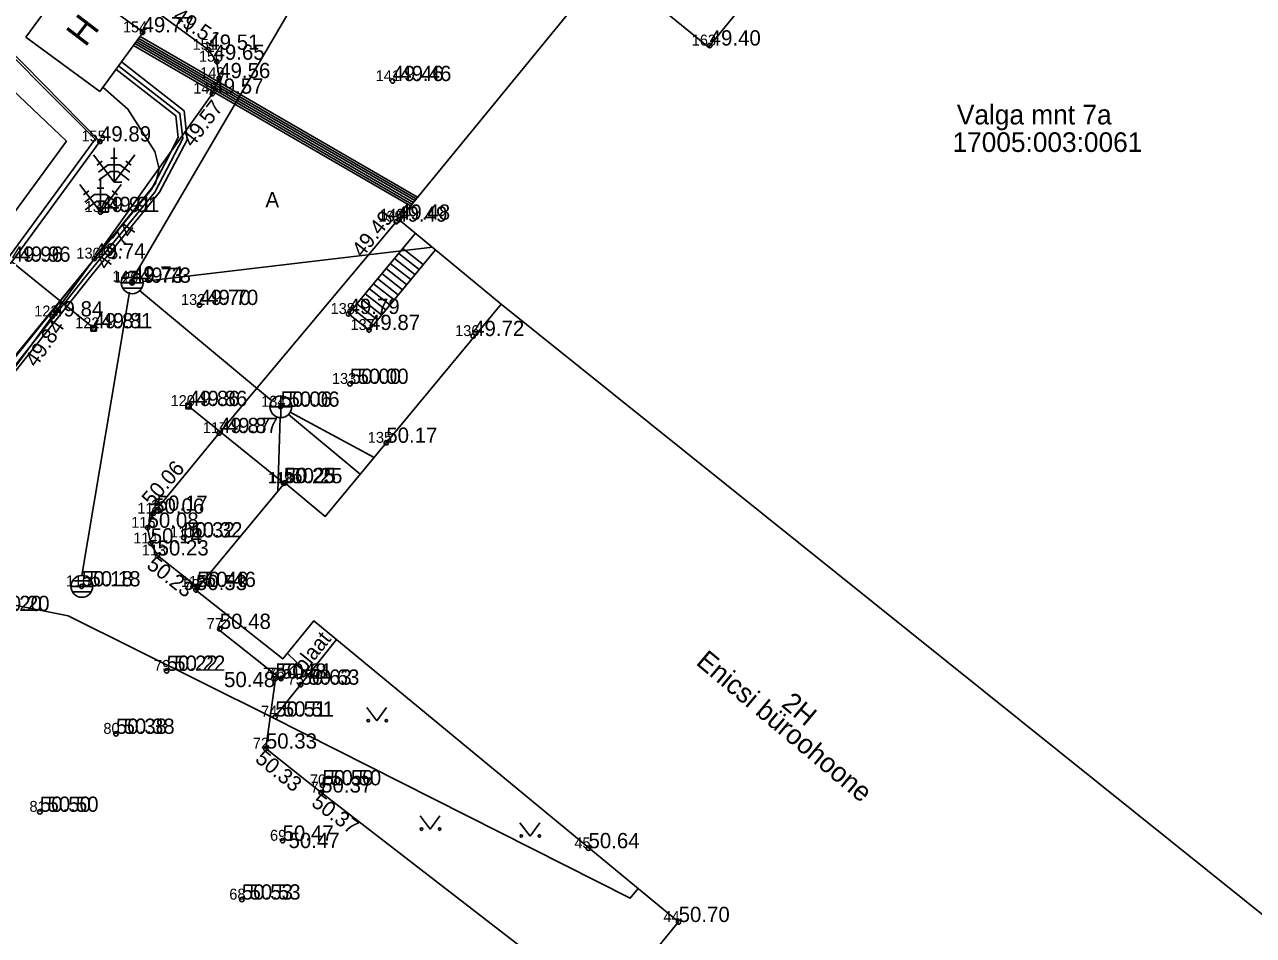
# Model space of a CAD drawing. Extents: x 640876 to 641418, y 6455595 to 6456085.
# Drawn here: x 641063.8 to 641120.1, y 6455852 to 6455893.8 of the extents above; entities that cross this region are included whole.
import ezdxf

# ---------------------------------------------------------------- set-up
doc = ezdxf.new("R2010")
doc.units = 0
for name, color, linetype in [('AED', 7, 'Continuous'), ('HALJASTUS', 7, 'Continuous'), ('HOONE', 7, 'Continuous'), ('HOONEDET', 7, 'Continuous'), ('KKAEV', 7, 'Continuous'), ('KORGUS', 7, 'Continuous'), ('KPKAABEL', 7, 'Continuous'), ('KTRASS', 7, 'Continuous'), ('MOOTKORG', 7, 'Continuous'), ('MOOTMPUNKT', 7, 'Continuous'), ('MOOTNR', 7, 'Continuous'), ('MOOTPIIR', 7, 'Continuous'), ('MPKAABEL', 7, 'Continuous'), ('PIIR', 7, 'Continuous'), ('PUU', 7, 'Continuous'), ('SITRASS', 7, 'Continuous'), ('SKKAEV', 7, 'Continuous'), ('SKTRASS', 7, 'Continuous'), ('TEE', 7, 'Continuous')]:
    doc.layers.add(name, color=color, linetype=linetype)

msp = doc.modelspace()

# ---------------------------------------------------------------- linework, layer by layer
at = {"layer": 'AED'}
for p, q in [((641066.811, 6455879.987), (641066.811, 6455879.737)), ((641066.811, 6455879.987), (641067.061, 6455879.987)), ((641067.061, 6455879.987), (641067.061, 6455879.737)), ((641066.811, 6455879.737), (641067.061, 6455879.737)), ((641071.159, 6455876.422), (641071.159, 6455876.172)), ((641071.159, 6455876.422), (641071.409, 6455876.422)), ((641071.159, 6455876.172), (641071.409, 6455876.172)), ((641071.409, 6455876.422), (641071.409, 6455876.172))]:
    msp.add_line(p, q, dxfattribs=at)
for points in [[(641063.184, 6455882.915), (641067.225, 6455888.43), (641061.101, 6455894.64), (641102.569, 6455951.872), (641103.756, 6455952.954), (641094.123, 6455962.857), (641083.796, 6455973.39)], [(641050.663, 6455865.779), (641060.33, 6455879.264), (641063.184, 6455882.915), (641066.936, 6455879.862)], [(641075.644, 6455872.755), (641071.284, 6455876.297)]]:
    msp.add_lwpolyline(points, dxfattribs=at)
at = {"layer": 'HALJASTUS'}
for p, q in [((641079.455, 6455862.471), (641079.919, 6455861.865)), ((641079.919, 6455861.865), (641080.364, 6455862.471)), ((641081.9, 6455857.501), (641082.363, 6455856.894)), ((641082.363, 6455856.894), (641082.809, 6455857.501)), ((641086.473, 6455857.185), (641086.937, 6455856.578)), ((641086.937, 6455856.578), (641087.382, 6455857.185))]:
    msp.add_line(p, q, dxfattribs=at)
for centre in [(641079.518, 6455861.865), (641080.346, 6455861.865), (641081.962, 6455856.894), (641082.791, 6455856.894), (641086.536, 6455856.578), (641087.365, 6455856.578)]:
    msp.add_circle(centre, 0.055, dxfattribs=at)
at = {"layer": 'HOONE'}
for q in [(641065.802, 6455895.917), (641067.212, 6455890.725)]:
    msp.add_line((641063.825, 6455893.209), q, dxfattribs=at)
for points in [[(641092.657, 6455851.308), (641093.744, 6455852.636), (641077.03, 6455866.454), (641075.603, 6455864.708), (641071.623, 6455867.856), (641075.694, 6455872.769), (641077.548, 6455871.233), (641085.613, 6455880.964), (641080.933, 6455884.842), (641090.509, 6455896.528), (641095.11, 6455892.757), (641099.913, 6455898.619)], [(641065.802, 6455895.917), (641069.2, 6455893.436), (641067.212, 6455890.725)]]:
    msp.add_lwpolyline(points, dxfattribs=at)
at = {"layer": 'HOONEDET'}
for p, q in [((641081.684, 6455884.22), (641078.617, 6455880.52)), ((641082.602, 6455883.46), (641079.556, 6455879.784)), ((641085.613, 6455880.964), (641123.276, 6455850.742))]:
    msp.add_line(p, q, dxfattribs=at)
for points in [[(641081.106, 6455883.524), (641082.045, 6455882.788)], [(641080.532, 6455882.831), (641081.471, 6455882.095)], [(641080.723, 6455883.062), (641081.662, 6455882.326)], [(641080.915, 6455883.293), (641081.854, 6455882.557)], [(641080.149, 6455882.369), (641081.088, 6455881.632)], [(641080.34, 6455882.6), (641081.279, 6455881.864)], [(641079.574, 6455881.675), (641080.513, 6455880.939)], [(641079.766, 6455881.906), (641080.705, 6455881.17)], [(641079.957, 6455882.137), (641080.896, 6455881.401)], [(641079.191, 6455881.213), (641080.13, 6455880.477)], [(641079.383, 6455881.444), (641080.322, 6455880.708)], [(641078.808, 6455880.751), (641079.747, 6455880.015)], [(641079, 6455880.982), (641079.939, 6455880.246)], [(641078.617, 6455880.52), (641079.556, 6455879.784)], [(641073.143, 6455866.597), (641072.657, 6455866.052), (641075.527, 6455863.77), (641076.248, 6455864.536), (641075.806, 6455864.963)]]:
    msp.add_lwpolyline(points, dxfattribs=at)
at = {"layer": 'KKAEV'}
for p, q in [((641075.512, 6455875.766), (641075.512, 6455876.766)), ((641075.012, 6455876.266), (641076.012, 6455876.266))]:
    msp.add_line(p, q, dxfattribs=at)
msp.add_circle((641075.512, 6455876.266), 0.5, dxfattribs=at)
at = {"layer": 'KORGUS'}
for centre in [(641072.191, 6455892.636), (641080.637, 6455891.2), (641072.377, 6455890.623), (641067.248, 6455885.194), (641080.804, 6455884.751), (641066.968, 6455883.06), (641068.699, 6455881.948), (641071.786, 6455880.931), (641065.034, 6455880.406), (641066.936, 6455879.862), (641078.679, 6455877.312), (641071.284, 6455876.297), (641075.512, 6455876.266), (641072.686, 6455875.057), (641075.644, 6455872.755), (641069.661, 6455871.362), (641071.062, 6455870.269), (641069.866, 6455869.445), (641066.391, 6455868.027), (641071.68, 6455868), (641070.278, 6455864.154), (641075.266, 6455863.793), (641076.421, 6455863.517), (641075.258, 6455862.054), (641067.956, 6455861.264), (641074.828, 6455860.587), (641077.361, 6455858.57), (641077.423, 6455858.903), (641064.468, 6455857.688), (641075.593, 6455856.361), (641073.727, 6455853.663)]:
    msp.add_circle(centre, 0.1, dxfattribs=at)
at = {"layer": 'KPKAABEL'}
msp.add_lwpolyline([(641067.361, 6455890.927), (641068.504, 6455889.918), (641069.734, 6455887.973), (641069.93, 6455887.176), (641069.777, 6455886.508), (641069.777, 6455886.508), (641066.43, 6455882.381), (641063.289, 6455878.551), (641061.389, 6455876.051), (641058.504, 6455872.314), (641054.68, 6455867.52), (641050.5, 6455863.039), (641048.84, 6455861.941), (641048.281, 6455861.961), (641044.862, 6455864.23), (641037.785, 6455869.225)], dxfattribs=at)
at = {"layer": 'KTRASS'}
for points in [[(641080.069, 6455901.529), (641068.888, 6455882.4)], [(641069.166, 6455882.013), (641082.465, 6455883.589)], [(641069.031, 6455881.601), (641075.093, 6455876.552)], [(641075.477, 6455875.767), (641075.375, 6455872.384)], [(641075.859, 6455875.906), (641079.151, 6455873.166)], [(641075.948, 6455876.02), (641079.789, 6455873.936)]]:
    msp.add_lwpolyline(points, dxfattribs=at)
at = {"layer": 'MOOTMPUNKT'}
for centre in [(641069.175, 6455893.433), (641095.17, 6455892.831), (641072.191, 6455892.636), (641072.584, 6455892.089), (641072.69, 6455891.334), (641080.637, 6455891.2), (641072.377, 6455890.623), (641067.225, 6455888.43), (641067.248, 6455885.194), (641080.804, 6455884.751), (641080.933, 6455884.842), (641066.968, 6455883.06), (641068.695, 6455882.008), (641068.699, 6455881.948), (641071.786, 6455880.931), (641078.617, 6455880.52), (641065.034, 6455880.406), (641066.936, 6455879.862), (641079.556, 6455879.784), (641084.328, 6455879.506), (641078.679, 6455877.312), (641071.284, 6455876.297), (641075.512, 6455876.266), (641072.686, 6455875.057), (641080.348, 6455874.611), (641075.644, 6455872.755), (641075.694, 6455872.769), (641069.821, 6455871.494), (641069.661, 6455871.362), (641069.405, 6455870.716), (641069.549, 6455869.996), (641071.062, 6455870.269), (641069.866, 6455869.445), (641066.391, 6455868.027), (641071.623, 6455867.856), (641071.68, 6455868), (641072.715, 6455866.075), (641070.278, 6455864.154), (641075.266, 6455863.793), (641075.519, 6455863.796), (641076.421, 6455863.517), (641075.258, 6455862.054), (641067.956, 6455861.264), (641074.828, 6455860.587), (641077.361, 6455858.57), (641077.423, 6455858.903), (641064.468, 6455857.688), (641075.593, 6455856.361), (641089.616, 6455856.018), (641073.727, 6455853.663), (641093.747, 6455852.634)]:
    msp.add_circle(centre, 0.1, dxfattribs=at)
at = {"layer": 'MOOTPIIR'}
msp.add_lwpolyline([(641044.859, 6455859.985), (641065.687, 6455888.439), (641060.104, 6455893.749)], dxfattribs=at)
at = {"layer": 'MPKAABEL'}
for points in [[(641068.879, 6455892.998), (641081.588, 6455885.639)], [(641068.938, 6455893.079), (641081.652, 6455885.717)], [(641068.998, 6455893.16), (641081.716, 6455885.796)], [(641069.06, 6455893.24), (641081.78, 6455885.874)], [(641068.76, 6455892.836), (641081.46, 6455885.482)], [(641068.819, 6455892.917), (641081.524, 6455885.56)], [(641068.205, 6455892.079), (641071.09, 6455889.828), (641071.219, 6455888.512), (641069.949, 6455886.102), (641066.869, 6455882.327), (641061.654, 6455875.782), (641057.254, 6455870.131), (641054.988, 6455867.25), (641052.24, 6455864.309), (641050.77, 6455862.719), (641048.961, 6455861.512), (641048.148, 6455861.539), (641047.478, 6455861.945), (641046.809, 6455862.352), (641044.616, 6455863.875), (641042.422, 6455865.398)], [(641068.078, 6455891.906), (641070.891, 6455889.715), (641071.016, 6455888.57), (641069.742, 6455886.102), (641066.596, 6455882.266), (641061.551, 6455875.93), (641057.242, 6455870.411), (641054.832, 6455867.391), (641050.625, 6455862.887), (641048.902, 6455861.734), (641048.215, 6455861.762), (641046.938, 6455862.539), (641044.747, 6455864.065), (641042.555, 6455865.59)], [(641067.958, 6455891.742), (641070.699, 6455889.609), (641070.809, 6455888.609), (641070.19, 6455887.41), (641069.57, 6455886.211), (641066.43, 6455882.381), (641061.367, 6455876.113), (641052.957, 6455865.719), (641049.313, 6455861.426), (641048.91, 6455861.301), (641048.004, 6455861.598), (641046.5, 6455862.623), (641044.996, 6455863.648), (641041.694, 6455866.142)]]:
    msp.add_lwpolyline(points, dxfattribs=at)
at = {"layer": 'PIIR'}
for points in [[(641098.62, 6455818.85), (641093.41, 6455823.22), (641084.65, 6455830.08), (641067.32, 6455843.61), (641055.55, 6455852.8), (641061.31, 6455859.9), (641051.68, 6455867.61), (641067, 6455888.54), (641060.97, 6455894.57), (641075.14, 6455914.24), (641087.11, 6455930.82), (641102.26, 6455951.82), (641160.91, 6455891.99), (641157.02, 6455885.66), (641139.49, 6455869), (641124.05, 6455849.81)], [(641040.49, 6455875.93), (641030.33, 6455884.46), (641047.4, 6455905.63), (641053.35, 6455902.7), (641060.97, 6455894.57), (641067, 6455888.54), (641051.68, 6455867.61)]]:
    msp.add_lwpolyline(points, close=True, dxfattribs=at)
at = {"layer": 'PUU'}
for p, q in [((641067.87, 6455886.56), (641067.87, 6455888.135)), ((641067.87, 6455886.56), (641066.925, 6455887.82)), ((641067.33, 6455887.53), (641067.09, 6455887.35)), ((641067.603, 6455887.36), (641067.15, 6455887.02)), ((641068.137, 6455887.36), (641067.603, 6455887.36)), ((641068.02, 6455887.66), (641067.72, 6455887.66)), ((641067.87, 6455886.56), (641068.815, 6455887.82)), ((641068.137, 6455887.36), (641068.59, 6455887.02)), ((641068.41, 6455887.53), (641068.65, 6455887.35)), ((641067.703, 6455887.06), (641067.17, 6455886.66)), ((641067.248, 6455885.194), (641067.248, 6455886.769)), ((641068.037, 6455887.06), (641067.703, 6455887.06)), ((641068.037, 6455887.06), (641068.57, 6455886.66)), ((641067.248, 6455885.194), (641066.303, 6455886.454)), ((641066.708, 6455886.164), (641066.468, 6455885.984)), ((641067.398, 6455886.294), (641067.098, 6455886.294)), ((641067.248, 6455885.194), (641068.193, 6455886.454)), ((641067.788, 6455886.164), (641068.028, 6455885.984)), ((641068.23, 6455886.56), (641067.87, 6455886.56)), ((641066.981, 6455885.994), (641066.528, 6455885.654)), ((641067.081, 6455885.694), (641066.548, 6455885.294)), ((641067.515, 6455885.994), (641066.981, 6455885.994)), ((641067.415, 6455885.694), (641067.081, 6455885.694)), ((641067.415, 6455885.694), (641067.948, 6455885.294)), ((641067.515, 6455885.994), (641067.968, 6455885.654)), ((641067.608, 6455885.194), (641067.248, 6455885.194))]:
    msp.add_line(p, q, dxfattribs=at)
at = {"layer": 'SITRASS'}
msp.add_lwpolyline([(641091.891, 6455854.169), (641091.532, 6455853.733), (641075.033, 6455862.067), (641065.772, 6455866.682), (641056.253, 6455868.573), (641052.285, 6455866.29), (641051.806, 6455866.65), (641050.465, 6455867.638), (641045.274, 6455871.254)], dxfattribs=at)
at = {"layer": 'SKKAEV'}
for p, q in [((641068.199, 6455881.948), (641069.199, 6455881.948)), ((641069.129, 6455882.198), (641068.269, 6455882.198)), ((641069.129, 6455881.698), (641068.269, 6455881.698)), ((641066.821, 6455868.277), (641065.961, 6455868.277)), ((641065.891, 6455868.027), (641066.891, 6455868.027)), ((641066.821, 6455867.777), (641065.961, 6455867.777))]:
    msp.add_line(p, q, dxfattribs=at)
for centre in [(641068.699, 6455881.948), (641066.391, 6455868.027)]:
    msp.add_circle(centre, 0.5, dxfattribs=at)
at = {"layer": 'SKTRASS'}
msp.add_lwpolyline([(641068.572, 6455881.517), (641066.391, 6455868.527)], dxfattribs=at)
at = {"layer": 'TEE'}
for points in [[(641051.478, 6455865.64), (641052.941, 6455865.209), (641053.714, 6455865.333), (641054.327, 6455865.784), (641054.723, 6455866.329), (641065.034, 6455880.406), (641066.968, 6455883.06), (641072.377, 6455890.623), (641072.69, 6455891.334), (641072.584, 6455892.089), (641072.191, 6455892.636), (641070.153, 6455894.127), (641064.463, 6455898.315)], [(641071.68, 6455868), (641069.866, 6455869.445), (641069.549, 6455869.996), (641069.405, 6455870.716), (641069.661, 6455871.362), (641072.686, 6455875.057), (641080.804, 6455884.751)], [(641075.258, 6455862.054), (641078.07, 6455865.594)], [(641095.54, 6455848.884), (641093.329, 6455846.264), (641087.174, 6455850.994), (641077.361, 6455858.57), (641074.828, 6455860.587), (641075.266, 6455863.793)]]:
    msp.add_lwpolyline(points, dxfattribs=at)

# ---------------------------------------------------------------- texts
at = {"layer": 'HOONE'}
for s, height, rotation, p in [('H', 1.2, 52.5447, (641066.549, 6455892.721)), ('Enicsi büroohoone', 0.9, 320.0136, (641094.497, 6455864.479)), ('2H', 0.9, 320.0136, (641098.409, 6455862.557))]:
    msp.add_text(s, height=height, rotation=rotation, dxfattribs=at).set_placement(p)
at = {"layer": 'KORGUS'}
for s, rotation, p in [('49.51', 325.61, (641070.516, 6455894.037)), ('49.57', 52.409, (641071.477, 6455888.123)), ('49.49', 51.4194, (641079.252, 6455883.072)), ('49.74', 54.0423, (641067.533, 6455882.497)), ('49.84', 55.0054, (641064.293, 6455878.034)), ('50.06', 48.7712, (641069.601, 6455871.644)), ('50.23', 322.215, (641069.315, 6455868.911)), ('50.33', 321.1362, (641074.29, 6455860.029)), ('50.37', 323.618, (641076.867, 6455858.002))]:
    msp.add_text(s, height=0.7, rotation=rotation, dxfattribs=at).set_placement(p)
for s, p in [('49.46', (641080.987, 6455891.2)), ('49.91', (641067.598, 6455885.194)), ('49.96', (641063.534, 6455882.915)), ('49.73', (641069.049, 6455881.948)), ('49.70', (641072.136, 6455880.931)), ('49.81', (641067.286, 6455879.862)), ('50.00', (641079.029, 6455877.312)), ('49.86', (641071.634, 6455876.297)), ('50.06', (641075.862, 6455876.266)), ('49.87', (641073.036, 6455875.057)), ('50.25', (641075.994, 6455872.755)), ('50.32', (641071.412, 6455870.269)), ('50.18', (641066.741, 6455868.027)), ('50.46', (641072.03, 6455868)), ('50.20', (641062.57, 6455866.896)), ('50.22', (641070.628, 6455864.154)), ('50.63', (641076.771, 6455863.517)), ('50.48', (641072.912, 6455863.406)), ('50.51', (641075.608, 6455862.054)), ('50.38', (641068.306, 6455861.264)), ('50.50', (641077.773, 6455858.903)), ('50.50', (641064.818, 6455857.688)), ('50.47', (641075.865, 6455856.026)), ('50.53', (641074.077, 6455853.663))]:
    msp.add_text(s, height=0.7, dxfattribs=at).set_placement(p)
at = {"layer": 'MOOTKORG'}
for s, p in [('49.77', (641069.175, 6455893.433)), ('49.40', (641095.17, 6455892.831)), ('49.51', (641072.191, 6455892.636)), ('49.65', (641072.43, 6455892.175)), ('49.56', (641072.69, 6455891.334)), ('49.46', (641080.637, 6455891.2)), ('49.57', (641072.377, 6455890.623)), ('49.89', (641067.225, 6455888.43)), ('49.91', (641067.248, 6455885.194)), ('49.49', (641080.804, 6455884.751)), ('49.48', (641080.933, 6455884.842)), ('49.96', (641063.184, 6455882.915)), ('49.74', (641066.968, 6455883.06)), ('49.74', (641068.695, 6455882.008)), ('49.73', (641068.699, 6455881.948)), ('49.84', (641065.034, 6455880.406)), ('49.70', (641071.786, 6455880.931)), ('49.79', (641078.617, 6455880.52)), ('49.81', (641066.936, 6455879.862)), ('49.87', (641079.556, 6455879.784)), ('49.72', (641084.328, 6455879.506)), ('50.00', (641078.679, 6455877.312)), ('49.86', (641071.284, 6455876.297)), ('50.06', (641075.512, 6455876.266)), ('49.87', (641072.686, 6455875.057)), ('50.17', (641080.348, 6455874.611)), ('50.25', (641075.644, 6455872.755)), ('50.25', (641075.694, 6455872.769)), ('50.17', (641069.821, 6455871.494)), ('50.06', (641069.661, 6455871.362)), ('50.08', (641069.405, 6455870.716)), ('50.32', (641071.062, 6455870.269)), ('50.14', (641069.549, 6455869.996)), ('50.23', (641069.866, 6455869.445)), ('50.18', (641066.391, 6455868.027)), ('50.46', (641071.68, 6455868)), ('50.53', (641071.623, 6455867.856)), ('50.20', (641062.22, 6455866.896)), ('50.48', (641072.715, 6455866.075)), ('50.22', (641070.278, 6455864.154)), ('50.48', (641075.266, 6455863.793)), ('50.61', (641075.519, 6455863.796)), ('50.63', (641076.421, 6455863.517)), ('50.51', (641075.258, 6455862.054)), ('50.38', (641067.956, 6455861.264)), ('50.33', (641074.828, 6455860.587)), ('50.37', (641077.361, 6455858.57)), ('50.50', (641077.423, 6455858.903)), ('50.50', (641064.468, 6455857.688)), ('50.47', (641075.593, 6455856.361)), ('50.64', (641089.616, 6455856.018)), ('50.53', (641073.727, 6455853.663)), ('50.70', (641093.747, 6455852.634))]:
    msp.add_text(s, height=0.7, dxfattribs=at).set_placement(p)
at = {"layer": 'MOOTNR'}
for s, p in [('154', (641068.275, 6455893.433)), ('151', (641071.466, 6455892.636)), ('163', (641094.345, 6455892.831)), ('150', (641071.759, 6455892.089)), ('149', (641071.815, 6455891.334)), ('141', (641079.862, 6455891.2)), ('148', (641071.502, 6455890.623)), ('155', (641066.375, 6455888.43)), ('131', (641066.523, 6455885.194)), ('139', (641079.979, 6455884.751)), ('140', (641080.058, 6455884.842)), ('130', (641066.143, 6455883.06)), ('147', (641067.795, 6455882.008)), ('129', (641067.874, 6455881.948)), ('132', (641070.936, 6455880.931)), ('123', (641064.209, 6455880.406)), ('138', (641077.792, 6455880.52)), ('122', (641066.086, 6455879.862)), ('137', (641078.706, 6455879.784)), ('136', (641083.503, 6455879.506)), ('133', (641077.854, 6455877.312)), ('120', (641070.459, 6455876.297)), ('134', (641074.612, 6455876.266)), ('117', (641071.936, 6455875.057)), ('135', (641079.498, 6455874.611)), ('119', (641074.919, 6455872.755)), ('118', (641074.969, 6455872.769)), ('116', (641068.936, 6455871.362)), ('2', (641069.571, 6455871.494)), ('115', (641068.655, 6455870.716)), ('114', (641068.749, 6455869.996)), ('111', (641070.437, 6455870.269)), ('113', (641069.141, 6455869.445)), ('110', (641065.666, 6455868.027)), ('112', (641070.93, 6455868)), ('78', (641071.048, 6455867.856)), ('77', (641072.115, 6455866.075)), ('79', (641069.703, 6455864.154)), ('73', (641074.691, 6455863.793)), ('76', (641074.944, 6455863.796)), ('75', (641075.821, 6455863.517)), ('74', (641074.608, 6455862.054)), ('80', (641067.381, 6455861.264)), ('72', (641074.228, 6455860.587)), ('70', (641076.848, 6455858.903)), ('71', (641076.886, 6455858.57)), ('81', (641063.993, 6455857.688)), ('69', (641075.018, 6455856.361)), ('45', (641088.966, 6455856.018)), ('68', (641073.152, 6455853.663)), ('44', (641093.047, 6455852.634))]:
    msp.add_text(s, height=0.5, dxfattribs=at).set_placement(p)
at = {"layer": 'PIIR'}
for s, p in [('Valga mnt 7a', (641106.5, 6455889.212)), ('17005:003:0061', (641106.3, 6455887.95))]:
    msp.add_text(s, height=0.9, dxfattribs=at).set_placement(p)
at = {"layer": 'TEE'}
msp.add_text('A', height=0.7, dxfattribs=at).set_placement((641074.809, 6455885.417))
msp.add_text('plaat', height=0.7, rotation=51.0159, dxfattribs=at).set_placement((641076.576, 6455864.017))

doc.saveas('drawing.dxf')
